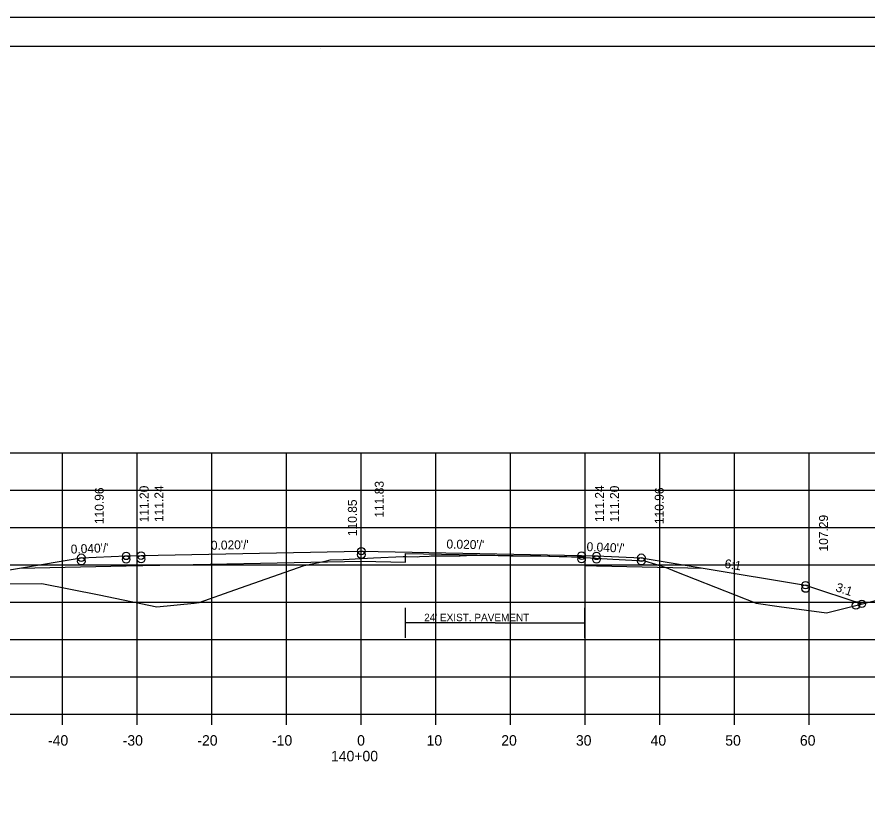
# Model space of a CAD drawing. Extents: x 1175611 to 1176402, y -433344 to -416213.
# Drawn here: x 1175734.9 to 1175848.8, y -430035.6 to -429930.1 of the extents above; entities that cross this region are included whole.
import ezdxf

# ---------------------------------------------------------------- set-up
doc = ezdxf.new("R2010")
doc.units = 0
for name, color, linetype in [('R_Alt Surface', 7, 'Continuous'), ('R_Axis', 7, 'Continuous'), ('R_Axis Annot', 7, 'Continuous'), ('R_Border', 7, 'Continuous'), ('R_Draft', 7, 'Continuous'), ('R_Exist Surface', 7, 'Continuous'), ('R_Fin Surface', 7, 'Continuous'), ('R_Grid', 7, 'Continuous'), ('R_No Plot', 7, 'Continuous'), ('R_Xsect Elev', 7, 'Continuous'), ('R_Xsect Slope', 7, 'Continuous')]:
    doc.layers.add(name, color=color, linetype=linetype)

msp = doc.modelspace()

# ---------------------------------------------------------------- linework, layer by layer
at = {"layer": 'R_Alt Surface'}
msp.add_lwpolyline([(1175735.2, -430003.9), (1175749.47, -430003.62), (1175780.97, -430002.98), (1175786.89, -430003.11), (1175786.89, -430001.94), (1175810.89, -430002.42), (1175810.89, -430003.58), (1175812.47, -430003.62), (1175826.75, -430003.9)], dxfattribs=at)
at = {"layer": 'R_Axis'}
for p, q in [((1175640.97, -430023.48), (1175920.97, -430023.48)), ((1175740.97, -430024.88), (1175740.97, -430023.48)), ((1175750.97, -430024.88), (1175750.97, -430023.48)), ((1175760.97, -430024.88), (1175760.97, -430023.48)), ((1175770.97, -430024.88), (1175770.97, -430023.48)), ((1175780.97, -430024.88), (1175780.97, -430023.48)), ((1175790.97, -430024.88), (1175790.97, -430023.48)), ((1175800.97, -430024.88), (1175800.97, -430023.48)), ((1175810.97, -430024.88), (1175810.97, -430023.48)), ((1175820.97, -430024.88), (1175820.97, -430023.48)), ((1175830.97, -430024.88), (1175830.97, -430023.48)), ((1175840.97, -430024.88), (1175840.97, -430023.48))]:
    msp.add_line(p, q, dxfattribs=at)
at = {"layer": 'R_Border'}
for p, q in [((1175622.97, -429934.02), (1175939.15, -429934.02)), ((1175775.49, -429934.28), (1175775.49, -429934.28)), ((1175775.49, -429934.28), (1175775.49, -429934.28))]:
    msp.add_line(p, q, dxfattribs=at)
at = {"layer": 'R_Draft'}
for q in [(1175786.89, -430011.25), (1175810.89, -430011.25)]:
    msp.add_line((1175798.89, -430011.25), q, dxfattribs=at)
for points in [[(1175786.89, -430013.25), (1175786.89, -430009.25)], [(1175810.89, -430013.25), (1175810.89, -430009.25)]]:
    msp.add_lwpolyline(points, dxfattribs=at)
at = {"layer": 'R_Exist Surface'}
msp.add_lwpolyline([(1175708.03, -430006.29), (1175738.18, -430005.96), (1175745.85, -430007.48), (1175753.59, -430009.08), (1175758.57, -430008.59), (1175759.23, -430008.52), (1175764.03, -430006.83), (1175773.31, -430003.58), (1175776.12, -430002.98), (1175776.79, -430002.82), (1175778.55, -430002.74), (1175782.6, -430002.55), (1175786.58, -430002.37), (1175786.77, -430002.37), (1175786.98, -430002.37), (1175788.46, -430002.38), (1175788.75, -430002.37), (1175790.06, -430002.3), (1175790.27, -430002.29), (1175794.22, -430002.25), (1175795.04, -430002.24), (1175796.19, -430002.18), (1175796.4, -430002.17), (1175796.69, -430002.17), (1175798, -430002.19), (1175799.31, -430002.21), (1175799.64, -430002.22), (1175800.95, -430002.27), (1175801.28, -430002.28), (1175804.38, -430002.29), (1175805, -430002.29), (1175807.45, -430002.35), (1175808.04, -430002.37), (1175809.14, -430002.4), (1175809.36, -430002.4), (1175810.92, -430002.49), (1175814.67, -430002.7), (1175818.89, -430002.95), (1175820.35, -430003.4), (1175821.73, -430003.82), (1175821.8, -430003.85), (1175822.96, -430004.3), (1175833.86, -430008.61), (1175836.95, -430009.04), (1175843.26, -430009.88), (1175853.74, -430007.28)], dxfattribs=at)
at = {"layer": 'R_Fin Surface'}
msp.add_lwpolyline([(1175697.44, -430006.37), (1175709.19, -430010.28), (1175721.47, -430006.19), (1175735.2, -430003.9), (1175743.47, -430002.52), (1175749.47, -430002.28), (1175751.47, -430002.24), (1175780.97, -430001.65), (1175810.47, -430002.24), (1175812.47, -430002.28), (1175818.47, -430002.52), (1175826.75, -430003.9), (1175840.47, -430006.19), (1175848, -430008.7)], dxfattribs=at)
msp.add_lwpolyline([(1175697.44, -430006.37), (1175709.19, -430010.28), (1175721.47, -430006.19), (1175735.2, -430003.9), (1175743.47, -430002.52), (1175749.47, -430002.28), (1175751.47, -430002.24), (1175780.97, -430001.65), (1175810.47, -430002.24), (1175812.47, -430002.28), (1175818.47, -430002.52), (1175826.75, -430003.9), (1175840.47, -430006.19), (1175848, -430008.7)], dxfattribs=at)
at = {"layer": 'R_Grid'}
for p, q in [((1175640.97, -429988.48), (1175920.97, -429988.48)), ((1175740.97, -430023.48), (1175740.97, -429988.48)), ((1175750.97, -430023.48), (1175750.97, -429988.48)), ((1175760.97, -430023.48), (1175760.97, -429988.48)), ((1175770.97, -430023.48), (1175770.97, -429988.48)), ((1175780.97, -430023.48), (1175780.97, -429988.48)), ((1175790.97, -430023.48), (1175790.97, -429988.48)), ((1175800.97, -430023.48), (1175800.97, -429988.48)), ((1175810.97, -430023.48), (1175810.97, -429988.48)), ((1175820.97, -430023.48), (1175820.97, -429988.48)), ((1175830.97, -430023.48), (1175830.97, -429988.48)), ((1175840.97, -430023.48), (1175840.97, -429988.48)), ((1175640.97, -429993.48), (1175920.97, -429993.48)), ((1175640.97, -429998.48), (1175920.97, -429998.48)), ((1175640.97, -430003.48), (1175920.97, -430003.48)), ((1175640.97, -430008.48), (1175920.97, -430008.48)), ((1175640.97, -430013.48), (1175920.97, -430013.48)), ((1175640.97, -430018.48), (1175920.97, -430018.48)), ((1175640.97, -430023.48), (1175920.97, -430023.48))]:
    msp.add_line(p, q, dxfattribs=at)
at = {"layer": 'R_No Plot'}
msp.add_line((1175610.57, -429930.13), (1175943.91, -429930.13), dxfattribs=at)
msp.add_lwpolyline([(1175610.57, -429930.13), (1175943.91, -429930.13), (1175943.91, -430143.46), (1175610.57, -430143.46)], close=True, dxfattribs=at)
for centre in [(1175780.97, -430001.65), (1175743.47, -430002.52), (1175743.47, -430002.99), (1175749.47, -430002.28), (1175749.47, -430002.75), (1175751.47, -430002.24), (1175751.47, -430002.71), (1175780.97, -430002.12), (1175810.47, -430002.24), (1175810.47, -430002.71), (1175812.47, -430002.28), (1175812.47, -430002.75), (1175818.47, -430002.52), (1175818.47, -430002.99), (1175840.47, -430006.19), (1175840.47, -430006.65), (1175848, -430008.7), (1175848, -430008.7), (1175847.21, -430008.9)]:
    msp.add_circle(centre, 0.5, dxfattribs=at)

# ---------------------------------------------------------------- texts
at = {"layer": 'R_Axis Annot'}
for s, p in [('-40', (1175739.01, -430027.68)), ('-30', (1175749.01, -430027.68)), ('-20', (1175759.01, -430027.68)), ('-10', (1175769.01, -430027.68)), ('0', (1175780.41, -430027.68)), ('10', (1175789.71, -430027.68)), ('20', (1175799.71, -430027.68)), ('30', (1175809.71, -430027.68)), ('40', (1175819.71, -430027.68)), ('50', (1175829.71, -430027.68)), ('60', (1175839.71, -430027.68)), ('140+00', (1175776.91, -430029.78))]:
    msp.add_text(s, height=1.4, dxfattribs=at).set_placement(p)
at = {"layer": 'R_Draft'}
msp.add_text("24' EXIST. PAVEMENT", height=1, dxfattribs=at).set_placement((1175789.39, -430011.02))
at = {"layer": 'R_Xsect Elev'}
for s, p in [('111.83', (1175783.97, -429997.15)), ('110.96', (1175746.47, -429998.02)), ('111.20', (1175752.47, -429997.78)), ('111.24', (1175754.47, -429997.74)), ('111.24', (1175813.47, -429997.74)), ('111.20', (1175815.47, -429997.78)), ('110.96', (1175821.47, -429998.02)), ('110.85', (1175780.37, -429999.63)), ('107.29', (1175843.47, -430001.69))]:
    msp.add_text(s, height=1.2, rotation=90, dxfattribs=at).set_placement(p)
at = {"layer": 'R_Xsect Slope'}
for s, rotation, p in [("0.020'/'", 1.1458, (1175760.83, -430001.46)), ("0.020'/'", 358.8542, (1175792.36, -430001.28)), ("0.040'/'", 2.2906, (1175742.07, -430001.98)), ("0.040'/'", 357.7094, (1175811.12, -430001.63)), ('6:1', 350.5377, (1175829.55, -430003.86)), ('3:1', 341.5651, (1175844.4, -430006.97))]:
    msp.add_text(s, height=1.2, rotation=rotation, dxfattribs=at).set_placement(p)

doc.saveas('drawing.dxf')
